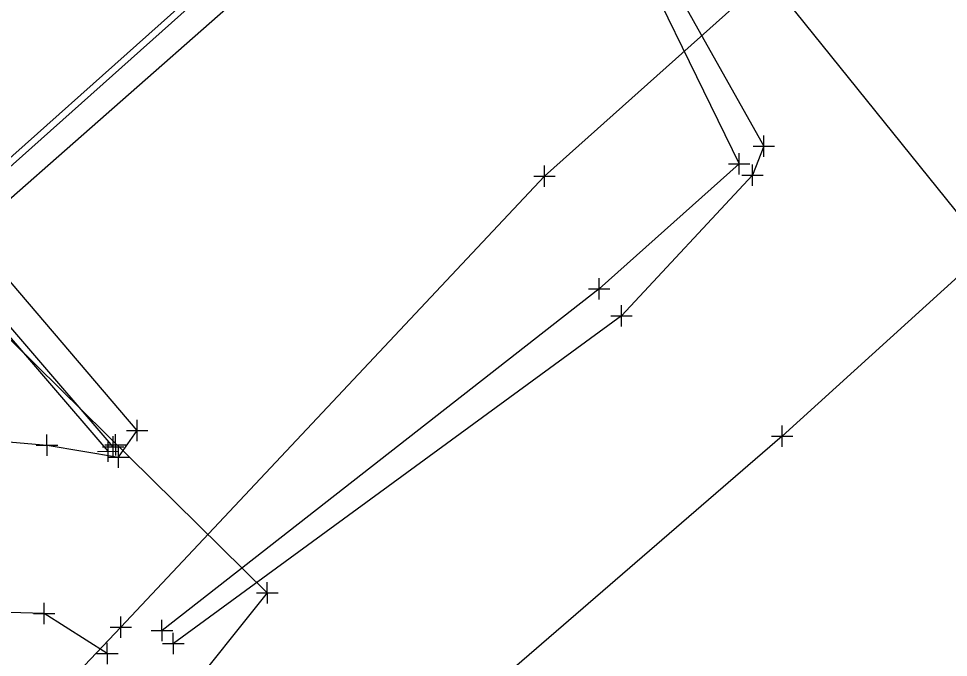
# Model space of a CAD drawing. Extents: x -1 to 1157254, y -1 to 2021979.
# Drawn here: x 1147482.8 to 1147538.2, y 2017307.3 to 2017345.4 of the extents above; entities that cross this region are included whole.
import ezdxf

# ---------------------------------------------------------------- set-up
doc = ezdxf.new("R2010")
doc.units = 0
for name, color, linetype in [('S_BUILDING_ANNOT', 7, 'Continuous'), ('S_CTL_TABLE', 7, 'Continuous'), ('S_DITCHLINE', 7, 'Continuous'), ('S_DRIVEWAY_ANNOT', 7, 'Continuous'), ('S_EDGE_BITUMINOUS_ANNOT', 7, 'Continuous'), ('S_EDGE_PAVEMENT', 7, 'Continuous'), ('S_EDGE_PAVEMENT_ANNOT', 7, 'Continuous')]:
    doc.layers.add(name, color=color, linetype=linetype)

msp = doc.modelspace()

# ---------------------------------------------------------------- linework, layer by layer
at = {"layer": 'S_BUILDING_ANNOT'}
for p, q in [((1147527.166, 2017337.143), (1147527.163, 2017338.415)), ((1147526.528, 2017337.778), (1147527.8, 2017337.781)), ((1147527.164, 2017337.779), (1147527.164, 2017337.779)), ((1147525.688, 2017336.092), (1147525.686, 2017337.364)), ((1147525.051, 2017336.727), (1147526.323, 2017336.73)), ((1147525.687, 2017336.728), (1147525.687, 2017336.728)), ((1147526.484, 2017335.41), (1147526.482, 2017336.682)), ((1147525.847, 2017336.045), (1147527.119, 2017336.048)), ((1147526.483, 2017336.046), (1147526.483, 2017336.046)), ((1147517.367, 2017328.656), (1147517.364, 2017329.928)), ((1147516.73, 2017329.291), (1147518.002, 2017329.293)), ((1147517.366, 2017329.292), (1147517.366, 2017329.292)), ((1147518.688, 2017327.042), (1147518.685, 2017328.314)), ((1147518.051, 2017327.676), (1147519.323, 2017327.679)), ((1147518.687, 2017327.678), (1147518.687, 2017327.678)), ((1147489.861, 2017320.215), (1147489.858, 2017321.488)), ((1147489.224, 2017320.85), (1147490.496, 2017320.853)), ((1147489.86, 2017320.852), (1147489.86, 2017320.852)), ((1147484.489, 2017319.34), (1147484.486, 2017320.613)), ((1147488.122, 2017318.968), (1147488.119, 2017320.241)), ((1147488.426, 2017319.228), (1147488.423, 2017320.501)), ((1147483.851, 2017319.975), (1147485.124, 2017319.978)), ((1147484.488, 2017319.977), (1147484.488, 2017319.977)), ((1147487.788, 2017319.863), (1147489.061, 2017319.866)), ((1147488.425, 2017319.865), (1147488.425, 2017319.865)), ((1147488.738, 2017318.621), (1147488.735, 2017319.894)), ((1147487.484, 2017319.603), (1147488.757, 2017319.606)), ((1147488.1, 2017319.256), (1147489.373, 2017319.259)), ((1147488.121, 2017319.604), (1147488.121, 2017319.604)), ((1147488.737, 2017319.257), (1147488.737, 2017319.257)), ((1147484.312, 2017309.314), (1147484.309, 2017310.586)), ((1147483.674, 2017309.949), (1147484.947, 2017309.952)), ((1147484.31, 2017309.95), (1147484.31, 2017309.95)), ((1147491.334, 2017308.294), (1147491.331, 2017309.566)), ((1147490.697, 2017308.929), (1147491.969, 2017308.931)), ((1147491.333, 2017308.93), (1147491.333, 2017308.93)), ((1147492.009, 2017307.521), (1147492.006, 2017308.793)), ((1147488.079, 2017306.921), (1147488.076, 2017308.193)), ((1147491.372, 2017308.156), (1147492.644, 2017308.158)), ((1147492.008, 2017308.157), (1147492.008, 2017308.157)), ((1147487.441, 2017307.556), (1147488.714, 2017307.558)), ((1147488.078, 2017307.557), (1147488.078, 2017307.557))]:
    msp.add_line(p, q, dxfattribs=at)
at = {"layer": 'S_CTL_TABLE'}
for p, q in [((1147514.113, 2017335.355), (1147514.11, 2017336.627)), ((1147513.475, 2017335.99), (1147514.748, 2017335.993)), ((1147514.112, 2017335.991), (1147514.112, 2017335.991)), ((1147528.258, 2017319.868), (1147528.255, 2017321.141)), ((1147488.577, 2017319.358), (1147488.574, 2017320.631)), ((1147527.62, 2017320.503), (1147528.892, 2017320.506)), ((1147528.256, 2017320.505), (1147528.256, 2017320.505)), ((1147487.939, 2017319.993), (1147489.212, 2017319.996)), ((1147488.576, 2017319.995), (1147488.576, 2017319.995)), ((1147497.605, 2017310.545), (1147497.603, 2017311.817)), ((1147496.968, 2017311.18), (1147498.24, 2017311.183)), ((1147497.604, 2017311.181), (1147497.604, 2017311.181)), ((1147488.883, 2017308.487), (1147488.88, 2017309.759)), ((1147488.245, 2017309.122), (1147489.518, 2017309.124)), ((1147488.882, 2017309.123), (1147488.882, 2017309.123))]:
    msp.add_line(p, q, dxfattribs=at)
at = {"layer": 'S_DITCHLINE'}
msp.add_lwpolyline([(1147508.507, 2017371.276), (1147619.631, 2017233.326)], dxfattribs=at)
at = {"layer": 'S_DRIVEWAY_ANNOT'}
for points in [[(1147495.363, 2017389), (1147500.93, 2017382.052), (1147512.042, 2017366.501), (1147518.746, 2017352.776), (1147527.164, 2017337.779), (1147526.483, 2017336.046), (1147518.687, 2017327.678), (1147492.008, 2017308.157)], [(1147494.349, 2017387.865), (1147500.088, 2017381.504), (1147511.023, 2017365.799), (1147518.059, 2017352.393), (1147525.687, 2017336.728), (1147517.366, 2017329.292), (1147491.333, 2017308.93)]]:
    msp.add_lwpolyline(points, dxfattribs=at)
at = {"layer": 'S_EDGE_BITUMINOUS_ANNOT'}
for points in [[(1147592.174, 2017399.091), (1147569.436, 2017382.781), (1147536.223, 2017355.764), (1147514.112, 2017335.991), (1147488.882, 2017309.123), (1147476.222, 2017295.791)], [(1147594.085, 2017378.823), (1147576.77, 2017366.39), (1147550.543, 2017340.734), (1147528.256, 2017320.505), (1147500.913, 2017296.857), (1147487.841, 2017283.049)], [(1147469.108, 2017343.876), (1147457.579, 2017332.939), (1147440.728, 2017317.652), (1147454.303, 2017305.05), (1147467.174, 2017317.446), (1147481.095, 2017327.421), (1147497.604, 2017311.181), (1147487.306, 2017298.305), (1147470.601, 2017284.096)]]:
    msp.add_lwpolyline(points, dxfattribs=at)
at = {"layer": 'S_EDGE_PAVEMENT'}
for points in [[(1147488.425, 2017319.865), (1147477.655, 2017332.418), (1147494.857, 2017347.781), (1147518.126, 2017368.591), (1147527.978, 2017357.792), (1147529.652, 2017357.04), (1147531.017, 2017356.888), (1147532.203, 2017357.824), (1147532.967, 2017359.326), (1147532.987, 2017360.306), (1147532.523, 2017361.08), (1147530.455, 2017363.839), (1147525.711, 2017368.148), (1147519.8, 2017372.263), (1147515.392, 2017374.571), (1147508.379, 2017377.373), (1147501.229, 2017378.973), (1147494.536, 2017379.593), (1147490.523, 2017379.388), (1147486.83, 2017379.01)], [(1147488.121, 2017319.604), (1147477.096, 2017332.456), (1147494.59, 2017348.079), (1147518.154, 2017369.153), (1147528.217, 2017358.123), (1147529.759, 2017357.43), (1147530.898, 2017357.303), (1147531.886, 2017358.084), (1147532.569, 2017359.426), (1147532.585, 2017360.199), (1147532.19, 2017360.856), (1147530.157, 2017363.568), (1147525.461, 2017367.835), (1147519.592, 2017371.921), (1147515.225, 2017374.207), (1147508.26, 2017376.99), (1147501.167, 2017378.578), (1147494.528, 2017379.192), (1147490.553, 2017378.989), (1147486.871, 2017378.612)]]:
    msp.add_lwpolyline(points, dxfattribs=at)
at = {"layer": 'S_EDGE_PAVEMENT_ANNOT'}
msp.add_lwpolyline([(1147488.078, 2017307.557), (1147484.31, 2017309.95), (1147464.071, 2017310.519), (1147464.782, 2017321.678), (1147484.488, 2017319.977), (1147488.737, 2017319.257), (1147489.86, 2017320.852), (1147479.874, 2017332.53), (1147496.135, 2017346.866), (1147517.994, 2017366.523), (1147527.177, 2017356.445), (1147529.844, 2017354.912), (1147531.842, 2017355.395), (1147533.994, 2017356.828), (1147534.879, 2017358.599), (1147534.332, 2017361.024), (1147533.868, 2017362.126)], dxfattribs=at)

doc.saveas('drawing.dxf')
